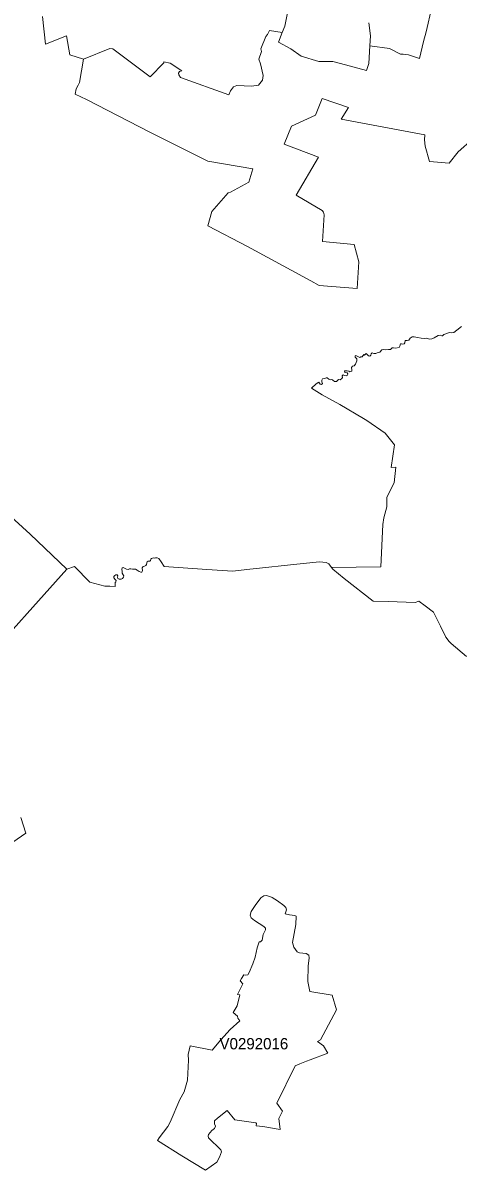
# Model space of a CAD drawing. Extents: x 369010 to 735936, y 6377141 to 6616555.
# Drawn here: x 546770 to 550629, y 6517370 to 6527534 of the extents above; entities that cross this region are included whole.
import ezdxf
from ezdxf.enums import TextEntityAlignment as Align

# ---------------------------------------------------------------- set-up
doc = ezdxf.new("R2010")
doc.units = 0
doc.header["$LTSCALE"] = 40
doc.layers.add('3', color=7, linetype='Continuous', lineweight=13)
doc.layers.add('4', color=7, linetype='Continuous')

msp = doc.modelspace()

# ---------------------------------------------------------------- linework, layer by layer
at = {"layer": '3'}
for points in [[(547308.82, 6527212.9), (547541.35, 6527308.89), (547566.84, 6527303.76), (547899.17, 6527057.65), (548019.33, 6527181.62), (548019.33, 6527190.06), (548076.92, 6527178.14), (548180.36, 6527110.28), (548157.86, 6527102.5), (548151.07, 6527088.93), (548152.73, 6527073.54), (548166.3, 6527051.53), (548596.94, 6526897.11), (548610.34, 6526932.7), (548637.49, 6526966.63), (548668.11, 6526978.54), (548796.37, 6526973.25), (548859.1, 6526983.51), (548894.68, 6527025.88), (548901.47, 6527068.25), (548875.98, 6527171.85), (548862.41, 6527212.56), (548885.91, 6527280.09), (548879.12, 6527303.76), (548924.97, 6527414.15), (548938.37, 6527432.35), (548957.08, 6527466.28), (549069.95, 6527449.73), (549091.96, 6527505.01), (549215.76, 6528120.02)], [(549215.76, 6528120.02), (549091.96, 6527505.01), (549069.95, 6527449.73), (549036.19, 6527364.66), (549144.59, 6527303.59), (549237.94, 6527239.05), (549393.84, 6527193.2), (549517.64, 6527191.55), (549631.34, 6527162.58), (549815.88, 6527113.76), (549836.23, 6527175), (549846.99, 6527331.4), (549853.11, 6527419.28), (549836.23, 6527534.8)], [(550755.94, 6526505.04), (550628.83, 6526392.99), (550549.06, 6526292.86), (550374.78, 6526305.11), (550337.38, 6526443.3), (550332.41, 6526499.41), (550334.07, 6526541.78), (549593.11, 6526682.62), (549655.83, 6526784.57), (549422.31, 6526864.01), (549364.88, 6526716.88), (549151.21, 6526618.41), (549086.83, 6526460.51), (549392.02, 6526345.16), (549193.58, 6526006.54), (549424.13, 6525870.66), (549434.39, 6525857.09), (549441.17, 6525833.42), (549425.78, 6525596.58), (549707.14, 6525571.26), (549747.69, 6525416.02), (549734.12, 6525181.83), (549398.31, 6525207.15), (549323.67, 6525249.69), (548761.78, 6525553.06), (548409.59, 6525737.59), (548445.17, 6525863.21), (548591.15, 6526027.23), (548611.5, 6526035.67), (548773.7, 6526123.38), (548809.28, 6526242.21), (548410.91, 6526310.24), (547896.19, 6526565.94), (547334.14, 6526855.57), (547232.52, 6526903.07), (547240.96, 6526950.57), (547259.5, 6526983.84), (547273.07, 6527005.85), (547308.82, 6527212.9), (547185.02, 6527250.3), (547157.88, 6527418.29), (546971.69, 6527344.97), (546942.89, 6527591.07)], [(546942.89, 6527591.07), (546971.69, 6527344.97), (547157.88, 6527418.29), (547185.02, 6527250.3), (547308.82, 6527212.9)], [(550395.47, 6527672.34), (550344.66, 6527455.19), (550320.83, 6527368.64), (550288.06, 6527219.35), (550189.75, 6527251.62), (550142.25, 6527256.59), (550118.58, 6527258.41), (550020.27, 6527307.56), (549846.99, 6527331.4), (549836.23, 6527175), (549815.88, 6527113.76), (549631.34, 6527162.58), (549517.64, 6527191.55), (549393.84, 6527193.2), (549237.94, 6527239.05), (549144.59, 6527303.59), (549036.19, 6527364.66), (549069.95, 6527449.73), (548957.08, 6527466.28), (548938.37, 6527432.35), (548924.97, 6527414.15), (548879.12, 6527303.76), (548885.91, 6527280.09), (548862.41, 6527212.56), (548875.98, 6527171.85), (548901.47, 6527068.25), (548894.68, 6527025.88), (548859.1, 6526983.51), (548796.37, 6526973.25), (548668.11, 6526978.54), (548637.49, 6526966.63), (548610.34, 6526932.7), (548596.94, 6526897.11), (548166.3, 6527051.53), (548152.73, 6527073.54), (548151.07, 6527088.93), (548157.86, 6527102.5), (548180.36, 6527110.28), (548076.92, 6527178.14), (548019.33, 6527190.06), (548019.33, 6527181.62), (547899.17, 6527057.65), (547566.84, 6527303.76), (547541.35, 6527308.89), (547308.82, 6527212.9), (547273.07, 6527005.85), (547259.5, 6526983.84), (547240.96, 6526950.57), (547232.52, 6526903.07), (547334.14, 6526855.57), (547896.19, 6526565.94), (548410.91, 6526310.24), (548809.28, 6526242.21), (548773.7, 6526123.38), (548611.5, 6526035.67), (548591.15, 6526027.23), (548445.17, 6525863.21), (548409.59, 6525737.59), (548761.78, 6525553.06), (549323.67, 6525249.69), (549398.31, 6525207.15), (549734.12, 6525181.83), (549747.69, 6525416.02), (549707.14, 6525571.26), (549425.78, 6525596.58), (549441.17, 6525833.42), (549434.39, 6525857.09), (549424.13, 6525870.66), (549193.58, 6526006.54), (549392.02, 6526345.16), (549086.83, 6526460.51)], [(549836.23, 6527534.8), (549853.11, 6527419.28), (549846.99, 6527331.4), (550020.27, 6527307.56), (550118.58, 6527258.41), (550142.25, 6527256.59), (550189.75, 6527251.62), (550288.06, 6527219.35), (550320.83, 6527368.64), (550344.66, 6527455.19), (550395.47, 6527672.34)], [(549086.83, 6526460.51), (549151.21, 6526618.41), (549364.88, 6526716.88), (549422.31, 6526864.01), (549655.83, 6526784.57), (549593.11, 6526682.62), (550334.07, 6526541.78), (550332.41, 6526499.41), (550337.38, 6526443.3), (550374.78, 6526305.11), (550549.06, 6526292.86), (550628.83, 6526392.99), (550755.94, 6526505.04)], [(549623.89, 6524437.89), (549622.24, 6524451.46), (549644.25, 6524451.46), (549659.47, 6524449.81), (549669.74, 6524441.37), (549686.62, 6524448.15), (549686.62, 6524461.72), (549683.14, 6524482.08), (549691.75, 6524494), (549708.3, 6524496.98), (549718.39, 6524510.55), (549730.31, 6524541), (549730.31, 6524556.39), (549716.74, 6524573.27), (549715.08, 6524583.53), (549723.52, 6524588.5), (549735.44, 6524581.71), (549759.11, 6524569.96), (549767.55, 6524576.75), (549777.81, 6524576.75), (549793.04, 6524595.28), (549798.17, 6524590.32), (549815.05, 6524603.89), (549821.83, 6524595.28), (549835.4, 6524585.19), (549847.32, 6524580.06), (549855.76, 6524590.32), (549857.58, 6524602.24), (549866.02, 6524612.33), (549881.25, 6524603.89), (549899.95, 6524605.55), (549911.7, 6524612.33), (549935.53, 6524615.81), (549954.07, 6524636.16), (549967.64, 6524641.13), (549983.03, 6524636.16), (550011.83, 6524641.13), (550030.53, 6524641.13), (550045.76, 6524654.7), (550057.51, 6524656.52), (550072.9, 6524651.39), (550106.83, 6524658.18), (550113.62, 6524670.09), (550116.93, 6524690.45), (550127.19, 6524692.1), (550137.28, 6524688.79), (550150.86, 6524692.1), (550157.64, 6524700.55), (550159.3, 6524720.9), (550176.34, 6524719.25), (550191.57, 6524724.38), (550203.49, 6524739.6), (550220.37, 6524751.52), (550240.72, 6524753.18), (550269.52, 6524746.39), (550300.14, 6524741.26), (550330.59, 6524737.95), (550352.6, 6524739.6), (550374.62, 6524731.16), (550395.14, 6524734.64), (550415.5, 6524744.9), (550451.08, 6524765.26), (550469.78, 6524766.91), (550483.35, 6524761.78), (550490.14, 6524760.13), (550501.89, 6524772.04), (550529.03, 6524782.14), (550549.39, 6524792.4), (550573.22, 6524788.92), (550591.76, 6524792.4), (550617.25, 6524810.94), (550657.96, 6524843.21)], [(550657.96, 6524843.21), (550617.25, 6524810.94), (550591.76, 6524792.4), (550573.22, 6524788.92), (550549.39, 6524792.4), (550529.03, 6524782.14), (550501.89, 6524772.04), (550490.14, 6524760.13), (550483.35, 6524761.78), (550469.78, 6524766.91), (550451.08, 6524765.26), (550415.5, 6524744.9), (550395.14, 6524734.64), (550374.62, 6524731.16), (550352.6, 6524739.6), (550330.59, 6524737.95), (550300.14, 6524741.26), (550269.52, 6524746.39), (550240.72, 6524753.18), (550220.37, 6524751.52), (550203.49, 6524739.6), (550191.57, 6524724.38), (550176.34, 6524719.25), (550159.3, 6524720.9), (550157.64, 6524700.55), (550150.86, 6524692.1), (550137.28, 6524688.79), (550127.19, 6524692.1), (550116.93, 6524690.45), (550113.62, 6524670.09), (550106.83, 6524658.18), (550072.9, 6524651.39), (550057.51, 6524656.52), (550045.76, 6524654.7), (550030.53, 6524641.13), (550011.83, 6524641.13), (549983.03, 6524636.16), (549967.64, 6524641.13), (549954.07, 6524636.16), (549935.53, 6524615.81), (549911.7, 6524612.33), (549899.95, 6524605.55), (549881.25, 6524603.89), (549866.02, 6524612.33), (549857.58, 6524602.24), (549855.76, 6524590.32), (549847.32, 6524580.06), (549835.4, 6524585.19), (549821.83, 6524595.28), (549815.05, 6524603.89), (549798.17, 6524590.32), (549793.04, 6524595.28), (549777.81, 6524576.75), (549767.55, 6524576.75), (549759.11, 6524569.96), (549735.44, 6524581.71), (549723.52, 6524588.5), (549715.08, 6524583.53), (549716.74, 6524573.27), (549730.31, 6524556.39), (549730.31, 6524541), (549718.39, 6524510.55), (549708.3, 6524496.98)], [(547584.39, 6522639.03), (547592.99, 6522642.5), (547606.56, 6522644.16), (547611.53, 6522634.06), (547609.87, 6522622.15), (547613.35, 6522610.23), (547625.1, 6522606.75), (547642.15, 6522606.75), (547653.9, 6522611.88), (547662.5, 6522622.15), (547664.16, 6522634.06), (547659.03, 6522644.16), (547648.93, 6522657.73), (547648.93, 6522676.43), (547647.11, 6522691.66), (547648.93, 6522705.23), (547659.03, 6522710.36), (547687.83, 6522695.13), (547704.87, 6522691.66), (547716.62, 6522698.44), (547728.54, 6522696.79), (547742.11, 6522693.31), (547757.34, 6522695.13), (547767.6, 6522693.31), (547784.48, 6522686.53), (547799.87, 6522674.78), (547816.75, 6522667.99), (547825.19, 6522667.99), (547830.32, 6522678.09), (547826.85, 6522707.05), (547835.45, 6522717.15), (547847.21, 6522720.62), (547860.78, 6522725.59), (547865.91, 6522734.19), (547867.56, 6522751.07), (547871.04, 6522759.51), (547881.13, 6522766.3), (547894.71, 6522766.3), (547901.49, 6522769.78), (547903.15, 6522781.69), (547911.75, 6522788.48), (547926.98, 6522793.44), (547938.89, 6522790.13), (547945.68, 6522795.26), (547959.25, 6522795.26), (547974.48, 6522788.48), (547996.49, 6522757.86), (548021.81, 6522717.15), (548400.82, 6522691.82), (548633.02, 6522674.94), (548755.16, 6522690.17), (549254.65, 6522744.29), (549398.64, 6522757.86), (549458.06, 6522752.73), (549483.54, 6522742.63), (549506.88, 6522708.54), (549944.14, 6522714.99), (549962.68, 6523091.35), (549971.12, 6523150.1), (549998.26, 6523245.27), (549996.44, 6523333.48), (550060.99, 6523458.44), (550076.21, 6523597.63), (550035.5, 6523595.97), (550064.3, 6523794.58), (549983.2, 6523899.34), (549818.69, 6524011.39), (549789.89, 6524030.09), (549581.52, 6524152.89), (549423.8, 6524239.45), (549328.8, 6524297.05), (549371.17, 6524336.11), (549395, 6524349.68), (549406.75, 6524332.8), (549417.01, 6524329.32), (549425.45, 6524337.76), (549422.14, 6524353.15), (549422.14, 6524370.03), (549425.45, 6524381.95), (549447.46, 6524383.61), (549459.38, 6524390.39), (549467.82, 6524388.74), (549483.21, 6524376.82), (549493.31, 6524371.69), (549510.19, 6524373.51), (549518.8, 6524370.03), (549534.02, 6524358.12), (549550.9, 6524356.46), (549567.95, 6524373.51), (549583.18, 6524371.69), (549598.4, 6524383.61), (549603.53, 6524392.05), (549601.88, 6524405.78), (549608.66, 6524415.88), (549622.24, 6524409.09), (549635.81, 6524407.44), (549647.56, 6524414.22), (549651.03, 6524426.14), (549645.9, 6524434.58), (549623.89, 6524437.89)], [(549708.3, 6524496.98), (549691.75, 6524494), (549683.14, 6524482.08), (549686.62, 6524461.72), (549686.62, 6524448.15), (549669.74, 6524441.37), (549659.47, 6524449.81), (549644.25, 6524451.46), (549622.24, 6524451.46), (549623.89, 6524437.89), (549645.9, 6524434.58), (549651.03, 6524426.14), (549647.56, 6524414.22), (549635.81, 6524407.44), (549622.24, 6524409.09), (549608.66, 6524415.88), (549601.88, 6524405.78), (549603.53, 6524392.05), (549598.4, 6524383.61), (549583.18, 6524371.69), (549567.95, 6524373.51), (549550.9, 6524356.46), (549534.02, 6524358.12), (549518.8, 6524370.03), (549510.19, 6524373.51), (549493.31, 6524371.69), (549483.21, 6524376.82), (549467.82, 6524388.74), (549459.38, 6524390.39), (549447.46, 6524383.61), (549425.45, 6524381.95), (549422.14, 6524370.03), (549422.14, 6524353.15), (549425.45, 6524337.76), (549417.01, 6524329.32), (549406.75, 6524332.8), (549395, 6524349.68), (549371.17, 6524336.11), (549328.8, 6524297.05), (549423.8, 6524239.45), (549581.52, 6524152.89), (549789.89, 6524030.09), (549818.69, 6524011.39), (549983.2, 6523899.34), (550064.3, 6523794.58), (550035.5, 6523595.97), (550076.21, 6523597.63), (550060.99, 6523458.44), (549996.44, 6523333.48), (549998.26, 6523245.27), (549971.12, 6523150.1), (549962.68, 6523091.35), (549944.14, 6522714.99), (549506.88, 6522708.54), (549516.98, 6522694.97), (549618.76, 6522611.72), (549876.45, 6522410.14), (550008.69, 6522408.48), (550249.5, 6522398.22), (550279.95, 6522411.79), (550335.56, 6522367.93), (550410.2, 6522311.99), (550474.25, 6522187.86), (550521.75, 6522091.04), (550548.89, 6522053.81), (550567.59, 6522036.76), (550702.98, 6521919.75)], [(546379.18, 6521826.73), (547161.03, 6522695.46), (546834.32, 6523003.14), (546560.41, 6523251.06)], [(546560.41, 6523251.06), (546834.32, 6523003.14), (547161.03, 6522695.46), (547229.05, 6522717.31), (547363.11, 6522578.12), (547497, 6522542.54), (547540.36, 6522542.37), (547587.86, 6522540.72), (547589.52, 6522567.86), (547587.86, 6522574.65), (547594.65, 6522581.43), (547596.3, 6522593.18), (547589.52, 6522603.44), (547575.94, 6522617.02), (547575.94, 6522628.93), (547584.39, 6522639.03)], [(550702.98, 6521919.75), (550567.59, 6522036.76), (550548.89, 6522053.81), (550521.75, 6522091.04), (550474.25, 6522187.86), (550410.2, 6522311.99), (550335.56, 6522367.93), (550279.95, 6522411.79), (550249.5, 6522398.22), (550008.69, 6522408.48), (549876.45, 6522410.14), (549618.76, 6522611.72), (549516.98, 6522694.97), (549506.88, 6522708.54), (549483.54, 6522742.63), (549458.06, 6522752.73), (549398.64, 6522757.86), (549254.65, 6522744.29), (548755.16, 6522690.17), (548633.02, 6522674.94), (548400.82, 6522691.82), (548021.81, 6522717.15), (547996.49, 6522757.86), (547974.48, 6522788.48), (547959.25, 6522795.26), (547945.68, 6522795.26), (547938.89, 6522790.13), (547926.98, 6522793.44), (547911.75, 6522788.48), (547903.15, 6522781.69), (547901.49, 6522769.78), (547894.71, 6522766.3), (547881.13, 6522766.3), (547871.04, 6522759.51), (547867.56, 6522751.07), (547865.91, 6522734.19), (547860.78, 6522725.59), (547847.21, 6522720.62), (547835.45, 6522717.15), (547826.85, 6522707.05), (547830.32, 6522678.09), (547825.19, 6522667.99), (547816.75, 6522667.99), (547799.87, 6522674.78), (547784.48, 6522686.53), (547767.6, 6522693.31), (547757.34, 6522695.13), (547742.11, 6522693.31), (547728.54, 6522696.79), (547716.62, 6522698.44), (547704.87, 6522691.66), (547687.83, 6522695.13), (547659.03, 6522710.36), (547648.93, 6522705.23), (547647.11, 6522691.66), (547648.93, 6522676.43), (547648.93, 6522657.73), (547659.03, 6522644.16), (547664.16, 6522634.06), (547662.5, 6522622.15), (547653.9, 6522611.88), (547642.15, 6522606.75), (547625.1, 6522606.75), (547613.35, 6522610.23), (547609.87, 6522622.15), (547611.53, 6522634.06), (547606.56, 6522644.16), (547592.99, 6522642.5), (547584.39, 6522639.03), (547575.94, 6522628.93), (547575.94, 6522617.02), (547589.52, 6522603.44), (547596.3, 6522593.18), (547594.65, 6522581.43), (547587.86, 6522574.65), (547589.52, 6522567.86), (547587.86, 6522540.72), (547540.36, 6522542.37), (547497, 6522542.54), (547363.11, 6522578.12), (547229.05, 6522717.31), (547161.03, 6522695.46), (546379.18, 6521826.73)], [(546752.4, 6520495.09), (546794.77, 6520354.24), (546515.56, 6520162.26)], [(546515.56, 6520162.26), (546794.77, 6520354.24), (546752.4, 6520495.09)], [(548446.99, 6518431.75), (548524.94, 6518523.44), (548607.86, 6518614.47), (548692.6, 6518692.42), (548675.55, 6518716.25), (548673.9, 6518733.13), (548633.18, 6518767.23), (548670.59, 6518824.82), (548694.25, 6518921.64), (548673.9, 6518926.77), (548721.4, 6519020.12), (548695.91, 6519046.43), (548707.83, 6519068.44), (548729.84, 6519099.06), (548746.72, 6519097.24), (548765.42, 6519099.06), (548777.34, 6519119.42), (548809.45, 6519195.72), (548829.8, 6519256.79), (548846.85, 6519338.22), (548865.55, 6519390.85), (548877.3, 6519392.67), (548892.69, 6519405.41), (548899.48, 6519458.04), (548919.84, 6519498.75), (548921.49, 6519514.15), (548907.92, 6519529.37), (548823.18, 6519580.35), (548792.73, 6519605.67), (548785.94, 6519629.5), (548794.38, 6519660.12), (548828.31, 6519712.59), (548879.12, 6519782.26), (548907.92, 6519800.96), (548928.28, 6519802.62), (548958.9, 6519794.18), (548980.91, 6519785.57), (549028.08, 6519753.96), (549082.36, 6519714.9), (549102.72, 6519696.2), (549106.03, 6519674.19), (549095.77, 6519640.1), (549134.83, 6519630), (549180.67, 6519626.52), (549194.24, 6519619.74), (549189.11, 6519546.92), (549161.97, 6519384.89), (549172.23, 6519345.83), (549202.68, 6519303.46), (549221.39, 6519293.2), (549280.64, 6519288.23), (549304.47, 6519272.84), (549309.6, 6519250.83), (549299.34, 6519177.84), (549297.68, 6519040.31), (549312.91, 6518952.09), (549511.35, 6518919.82), (549551.73, 6518789.9), (549407.58, 6518523.77), (549382.09, 6518510.2), (549436.37, 6518471.14), (549475.43, 6518406.76), (549318.2, 6518347.34), (549284.28, 6518334.43), (549225.03, 6518310.27), (549184.31, 6518293.72), (549021.95, 6517963.37), (549071.11, 6517890.39), (549040.65, 6517826.01), (549052.41, 6517729.19), (548896.5, 6517754.67), (548837.08, 6517763.11), (548842.22, 6517781.82), (548835.43, 6517788.6), (548649.24, 6517814.25), (548581.55, 6517898.99), (548496.64, 6517829.48), (548469.5, 6517805.65), (548467.85, 6517798.86), (548467.85, 6517780.33), (548478.11, 6517758.15), (548469.5, 6517739.45), (548445.83, 6517719.59), (548417.04, 6517684), (548411.91, 6517670.43), (548415.38, 6517655.04), (548523.79, 6517549.78), (548532.39, 6517531.24), (548513.69, 6517485.4), (548490.02, 6517441.21), (548388.24, 6517369.88), (548179.7, 6517495.49), (547964.38, 6517630.71), (547979.61, 6517656.2), (548055.74, 6517755.83), (548076.1, 6517794.89), (548162.49, 6517995.15), (548199.73, 6518064.17), (548230.18, 6518167.61), (548238.62, 6518343.7)], [(548446.99, 6518431.75), (548252.19, 6518469.32), (548235.15, 6518394.68), (548238.62, 6518343.7), (548230.18, 6518167.61), (548199.73, 6518064.17), (548162.49, 6517995.15), (548076.1, 6517794.89), (548055.74, 6517755.83), (547979.61, 6517656.2), (547964.38, 6517630.71), (548179.7, 6517495.49), (548388.24, 6517369.88), (548490.02, 6517441.21), (548513.69, 6517485.4), (548532.39, 6517531.24), (548523.79, 6517549.78), (548415.38, 6517655.04), (548411.91, 6517670.43), (548417.04, 6517684), (548445.83, 6517719.59), (548469.5, 6517739.45), (548478.11, 6517758.15), (548467.85, 6517780.33), (548467.85, 6517798.86), (548469.5, 6517805.65), (548496.64, 6517829.48), (548581.55, 6517898.99), (548649.24, 6517814.25), (548835.43, 6517788.6), (548842.22, 6517781.82), (548837.08, 6517763.11), (548896.5, 6517754.67), (549052.41, 6517729.19), (549040.65, 6517826.01), (549071.11, 6517890.39), (549021.95, 6517963.37), (549184.31, 6518293.72), (549225.03, 6518310.27), (549284.28, 6518334.43), (549318.2, 6518347.34), (549475.43, 6518406.76), (549436.37, 6518471.14), (549382.09, 6518510.2), (549407.58, 6518523.77), (549551.73, 6518789.9), (549511.35, 6518919.82), (549312.91, 6518952.09), (549297.68, 6519040.31), (549299.34, 6519177.84), (549309.6, 6519250.83), (549304.47, 6519272.84), (549280.64, 6519288.23), (549221.39, 6519293.2), (549202.68, 6519303.46), (549172.23, 6519345.83), (549161.97, 6519384.89), (549189.11, 6519546.92), (549194.24, 6519619.74), (549180.67, 6519626.52), (549134.83, 6519630), (549095.77, 6519640.1), (549106.03, 6519674.19), (549102.72, 6519696.2), (549082.36, 6519714.9), (549028.08, 6519753.96), (548980.91, 6519785.57), (548958.9, 6519794.18), (548928.28, 6519802.62), (548907.92, 6519800.96), (548879.12, 6519782.26), (548828.31, 6519712.59), (548794.38, 6519660.12), (548785.94, 6519629.5), (548792.73, 6519605.67), (548823.18, 6519580.35), (548907.92, 6519529.37), (548921.49, 6519514.15), (548919.84, 6519498.75), (548899.48, 6519458.04), (548892.69, 6519405.41), (548877.3, 6519392.67), (548865.55, 6519390.85), (548846.85, 6519338.22), (548829.8, 6519256.79), (548809.45, 6519195.72), (548777.34, 6519119.42), (548765.42, 6519099.06), (548746.72, 6519097.24), (548729.84, 6519099.06), (548707.83, 6519068.44), (548695.91, 6519046.43), (548721.4, 6519020.12), (548673.9, 6518926.77), (548694.25, 6518921.64), (548670.59, 6518824.82), (548633.18, 6518767.23), (548673.9, 6518733.13), (548675.55, 6518716.25), (548692.6, 6518692.42)], [(548692.6, 6518692.42), (548607.86, 6518614.47), (548524.94, 6518523.44), (548446.99, 6518431.75)], [(548238.62, 6518343.7), (548235.15, 6518394.68), (548252.19, 6518469.32), (548446.99, 6518431.75)]]:
    msp.add_lwpolyline(points, dxfattribs=at)

# ---------------------------------------------------------------- texts
at = {"layer": '4'}
msp.add_text('V0292016', height=100, dxfattribs=at).set_placement((548818.2, 6518439.37), align=Align.CENTER)

doc.saveas('drawing.dxf')
